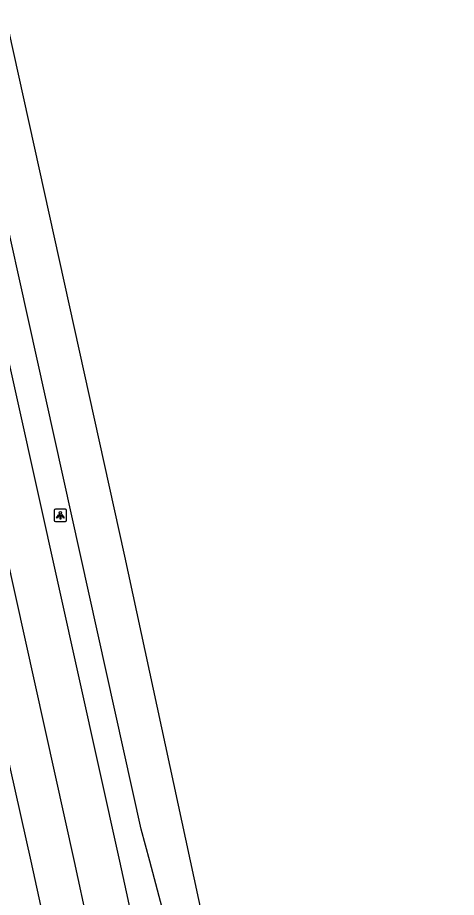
# Model space of a CAD drawing. Extents: x 162172 to 163187, y 382874 to 383684.
# Drawn here: x 163136.8 to 163172.3, y 383497.1 to 383568.2 of the extents above; entities that cross this region are included whole.
import ezdxf

# ---------------------------------------------------------------- set-up
doc = ezdxf.new("R2010")
doc.units = 0
doc.layers.add('IMGEO_Lichtpunt', color=7, linetype='Continuous')
doc.layers.add('IMGEO_Rijbaan_regionaal_gesloten', color=7, linetype='Continuous')

msp = doc.modelspace()

# ---------------------------------------------------------------- linework, layer by layer
at = {"layer": 'IMGEO_Lichtpunt'}
for p, q in [((163139.729, 383528.37), (163139.729, 383527.563)), ((163139.729, 383528.37), (163139.729, 383527.563)), ((163140.631, 383528.465), (163139.823, 383528.465)), ((163140.631, 383528.465), (163139.823, 383528.465)), ((163140.725, 383527.563), (163140.725, 383528.37)), ((163140.725, 383527.563), (163140.725, 383528.37)), ((163139.823, 383527.469), (163140.631, 383527.469)), ((163139.823, 383527.469), (163140.631, 383527.469))]:
    msp.add_line(p, q, dxfattribs=at)
for points in [[(163140.103, 383528.034), (163140.142, 383528.006), (163139.954, 383527.744), (163139.916, 383527.771), (163140.103, 383528.034)], [(163140.205, 383527.986), (163140.252, 383527.986), (163140.252, 383527.664), (163140.205, 383527.664), (163140.205, 383527.986)], [(163140.315, 383528.006), (163140.353, 383528.033), (163140.54, 383527.771), (163140.501, 383527.743), (163140.315, 383528.006)]]:
    msp.add_lwpolyline(points, dxfattribs=at)
msp.add_circle((163140.228, 383528.168), 0.0994, dxfattribs=at)
for centre, start, end in [((163139.823, 383528.37), 90, 180), ((163139.823, 383528.37), 90, 180), ((163140.631, 383528.37), 0, 90), ((163140.631, 383528.37), 0, 90), ((163139.823, 383527.563), 180, 270), ((163139.823, 383527.563), 180, 270), ((163140.631, 383527.563), 270, 0), ((163140.631, 383527.563), 270, 360)]:
    msp.add_arc(centre, 0.0946, start, end, dxfattribs=at)
at = {"layer": 'IMGEO_Rijbaan_regionaal_gesloten'}
for points in [[(163172.296, 383297.079), (163172.136, 383299.035), (163168.404, 383346.811), (163165.082, 383379.772), (163160.049, 383410.249), (163156.544, 383428.142), (163152.68, 383447.832), (163144.681, 383484.603), (163141.356, 383499.978), (163127.1, 383564.262), (163119.314, 383600.72), (163118.747, 383603.254)], [(163122.955, 383599.339), (163123.475, 383596.881), (163145.008, 383500), (163151.898, 383468.351), (163159.218, 383433.611)], [(163155.525, 383473.298), (163149.701, 383491.534), (163147.48, 383500), (163146.778, 383502.581), (163126.371, 383594.591), (163125.628, 383598.235)], [(163129.891, 383594.832), (163145.417, 383524.671), (163160.015, 383457.008), (163160.204, 383455.481)], [(163121.579, 383572.811), (163124.479, 383559.488), (163137.836, 383500), (163147.626, 383455.153), (163151.846, 383434.942), (163155.592, 383415.345), (163155.961, 383413.112), (163158.744, 383397.006)]]:
    msp.add_lwpolyline(points, dxfattribs=at)

doc.saveas('drawing.dxf')
